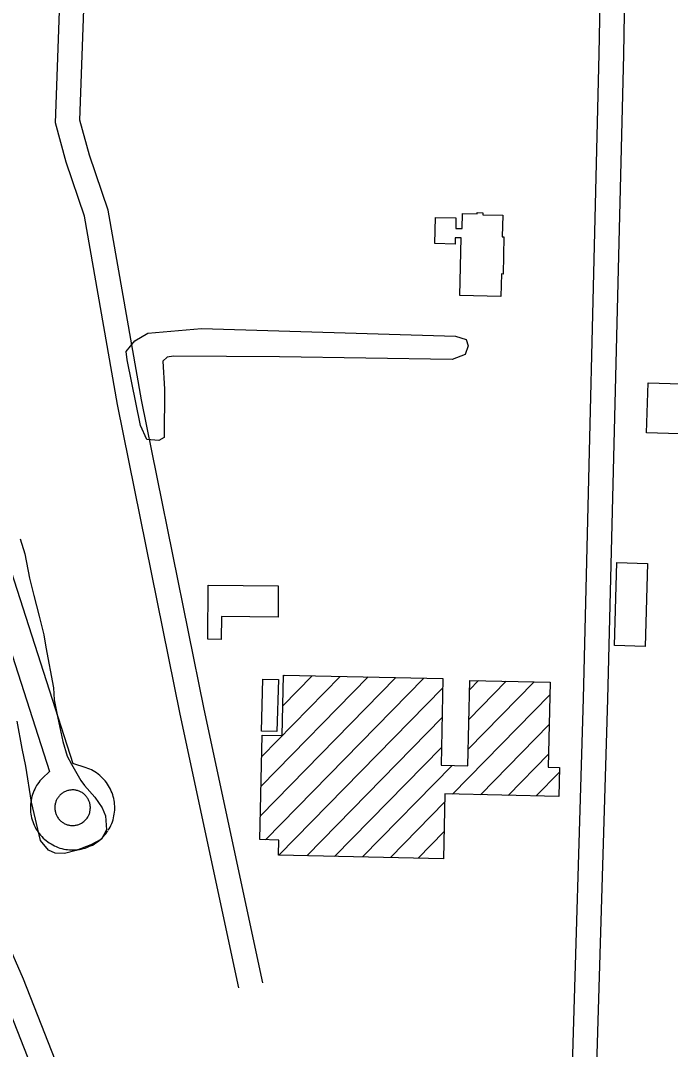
# Model space of a CAD drawing. Extents: x 3625074 to 3663148, y 511451 to 537151.
# Drawn here: x 3650899 to 3651698, y 532025 to 533290 of the extents above; entities that cross this region are included whole.
import ezdxf

# ---------------------------------------------------------------- set-up
doc = ezdxf.new("R2010")
doc.units = 0
for name, color, linetype in [('V-BLDG-OTLN', 7, 'Continuous'), ('V-ROAD-CNTR', 7, 'Continuous'), ('V-SITE-VEGE', 7, 'Continuous')]:
    doc.layers.add(name, color=color, linetype=linetype)

msp = doc.modelspace()

# ---------------------------------------------------------------- linework, layer by layer
at = {"layer": 'V-BLDG-OTLN'}
for p, q in [((3651193.7, 532312.5), (3651360.3, 532482.6)), ((3651194.5, 532349), (3651326.1, 532483.3)), ((3651195.3, 532385.6), (3651291.8, 532484.1)), ((3651199.9, 532283.2), (3651394.6, 532481.8)), ((3651221.2, 532447.7), (3651257.5, 532484.8)), ((3651222, 532484.3), (3651223.2, 532485.5)), ((3651449.2, 532394.7), (3651530.3, 532477.4)), ((3651450, 532431.2), (3651496, 532478.2)), ((3651450.8, 532467.7), (3651461.8, 532478.9)), ((3651216.4, 532264.3), (3651417.9, 532469.8)), ((3651429.9, 532339.3), (3651549.6, 532461.3)), ((3651250.7, 532263.5), (3651417.1, 532433.3)), ((3651464.2, 532338.5), (3651548.8, 532424.8)), ((3651284.9, 532262.8), (3651416.3, 532396.8)), ((3651498.5, 532337.8), (3651548, 532388.3)), ((3651319.2, 532262), (3651429.4, 532374.5)), ((3651532.7, 532337), (3651561.2, 532366)), ((3651353.5, 532261.3), (3651420.2, 532329.3)), ((3651387.8, 532260.5), (3651419.4, 532292.8))]:
    msp.add_line(p, q, dxfattribs=at)
for points in [[(3651489.4, 532951.3), (3651439, 532952.4), (3651440.5, 533023.2), (3651433.3, 533023.4), (3651433.1, 533015.6), (3651408.3, 533016.1), (3651409, 533048.4), (3651434.1, 533047.9), (3651433.8, 533034.7), (3651441.6, 533034.6), (3651442, 533053.2), (3651460.3, 533052.8), (3651460.4, 533054.3), (3651467.3, 533054.1), (3651467.3, 533051.6), (3651491.6, 533051.1), (3651491, 533024.6), (3651493.2, 533024.6), (3651492.2, 532978.7), (3651490, 532978.8)], [(3651670.3, 532844.9), (3651929.2, 532837.4), (3651927.5, 532776.3), (3651775.2, 532780.6), (3651774.7, 532763), (3651749.4, 532763.7), (3651749.9, 532781), (3651668.6, 532783.4)], [(3651669.6, 532622.9), (3651666.7, 532520.9), (3651629.1, 532521.9), (3651632, 532624)], [(3651129.6, 532596.1), (3651215.7, 532595.3), (3651215.3, 532557), (3651145.8, 532557.7), (3651145.6, 532529.6), (3651129, 532529.8)], [(3651418.7, 532259.9), (3651215.9, 532264.3), (3651216.3, 532282.8), (3651193, 532283.3), (3651195.8, 532411.9), (3651220.4, 532411.4), (3651222, 532485.6), (3651418.1, 532481.3), (3651415.8, 532374.8), (3651448.8, 532374), (3651451.1, 532479.1), (3651549.9, 532477), (3651547.6, 532372.3), (3651561.3, 532372), (3651560.5, 532336.4), (3651420.4, 532339.5)], [(3651194.9, 532416.9), (3651196.8, 532480.7), (3651215.9, 532480.1), (3651214, 532416.3)]]:
    msp.add_lwpolyline(points, close=True, dxfattribs=at)
at = {"layer": 'V-ROAD-CNTR'}
for points in [[(3651167.2, 532101), (3651095, 532437.6), (3651017.9, 532818.3), (3650977.2, 533050), (3650954.8, 533116.3), (3650941.5, 533164.6), (3650959.1, 533646.1)], [(3651196.6, 532107.3), (3651124.4, 532443.7), (3651047.4, 532823.9), (3651006.4, 533057.4), (3650983.5, 533125.1), (3650971.7, 533168.1), (3650984.5, 533520.3)], [(3651580.3, 531919.6), (3651576.5, 531978.2), (3651591, 532456.9), (3651610.4, 533249.5), (3651615.3, 533503.3)], [(3651610.3, 531921.6), (3651606.5, 531978.7), (3651621, 532456.1), (3651640.4, 533248.8), (3651642.3, 533349.5)], [(3650839.5, 532759.7), (3650962.8, 532376.9)], [(3650810.9, 532750.5), (3650934.4, 532367.3)], [(3651006.6, 532294.8), (3651007.6, 532296.6), (3651008.8, 532298.7), (3651009.8, 532300.9), (3651010.8, 532303.1), (3651011.7, 532305.4), (3651012.4, 532307.7), (3651013, 532310), (3651013.6, 532312.4), (3651014, 532314.7), (3651014.3, 532317.1), (3651014.5, 532319.5), (3651014.6, 532322), (3651014.6, 532324.4), (3651014.4, 532326.8), (3651014.2, 532329.2), (3651013.8, 532331.6), (3651013.3, 532334), (3651012.7, 532336.3), (3651012, 532338.6), (3651011.2, 532340.9), (3651010.3, 532343.1), (3651009.3, 532345.3), (3651008.2, 532347.5), (3651007, 532349.6), (3651005.7, 532351.6), (3651004.3, 532353.6), (3651002.8, 532355.5), (3651001.2, 532357.3), (3650999.6, 532359.1), (3650997.8, 532360.7), (3650996, 532362.3), (3650994.1, 532363.8), (3650992.2, 532365.3), (3650990.2, 532366.6), (3650988.1, 532367.8), (3650985.9, 532369), (3650983.8, 532370), (3650981.5, 532370.9), (3650979.3, 532371.7), (3650962.8, 532376.9)], [(3650934.4, 532367.3), (3650925.9, 532359.1), (3650924.2, 532357.4), (3650922.6, 532355.5), (3650921.1, 532353.6), (3650919.7, 532351.7), (3650918.4, 532349.7), (3650917.2, 532347.6), (3650916.1, 532345.4), (3650915.1, 532343.2), (3650914.2, 532341), (3650913.4, 532338.7), (3650912.7, 532336.4), (3650912.1, 532334), (3650911.6, 532331.7), (3650911.2, 532329.3), (3650911, 532326.9), (3650910.8, 532324.5), (3650910.8, 532322.1), (3650910.9, 532319.6), (3650911.1, 532317.2), (3650911.4, 532314.8), (3650911.8, 532312.5), (3650912.3, 532310.1), (3650913, 532307.8), (3650913.7, 532305.5), (3650914.5, 532303.2), (3650915.5, 532301), (3650916.6, 532298.8), (3650917.7, 532296.7), (3650919, 532294.6), (3650920.3, 532292.6), (3650921.8, 532290.7), (3650923.3, 532288.8), (3650924.9, 532287), (3650926.6, 532285.3), (3650928.4, 532283.6), (3650930.2, 532282.1), (3650932.1, 532280.6), (3650934.1, 532279.2), (3650936.2, 532278), (3650938.3, 532276.8), (3650940.4, 532275.7), (3650942.6, 532274.7), (3650944.9, 532273.8), (3650947.2, 532273), (3650949.5, 532272.4), (3650951.8, 532271.8), (3650954.2, 532271.4), (3650956.6, 532271), (3650959, 532270.8), (3650961.4, 532270.7), (3650963.9, 532270.7), (3650966.3, 532270.8), (3650968.7, 532271), (3650971.1, 532271.4), (3650973.4, 532271.8), (3650975.8, 532272.4), (3650978.1, 532273), (3650980.4, 532273.8), (3650982.7, 532274.7), (3650984.9, 532275.6), (3650987, 532276.7), (3650989.1, 532277.9), (3650991.2, 532279.2), (3650993.2, 532280.6), (3650995.1, 532282), (3650996.9, 532283.6), (3650998.7, 532285.2), (3651000.4, 532286.9), (3651002, 532288.7), (3651003.6, 532290.6), (3651005, 532292.5), (3651006.2, 532294.3)], [(3650960, 532344.3), (3650958.7, 532344.1), (3650957.7, 532343.9), (3650956.7, 532343.6), (3650955.7, 532343.3), (3650954.8, 532343), (3650953.8, 532342.6), (3650952.9, 532342.1), (3650952, 532341.7), (3650951.1, 532341.2), (3650950.3, 532340.6), (3650949.5, 532340), (3650948.7, 532339.4), (3650947.9, 532338.7), (3650947.2, 532338), (3650946.5, 532337.2), (3650945.8, 532336.5), (3650945.2, 532335.7), (3650944.6, 532334.8), (3650944, 532334), (3650943.5, 532333.1), (3650943, 532332.2), (3650942.6, 532331.3), (3650942.2, 532330.3), (3650941.9, 532329.4), (3650941.6, 532328.4), (3650941.4, 532327.4), (3650941.1, 532326.4), (3650941, 532325.4), (3650940.9, 532324.4), (3650940.8, 532323.4), (3650940.8, 532322.3), (3650940.8, 532321.3), (3650940.9, 532320.3), (3650941.1, 532319.3), (3650941.2, 532318.3), (3650941.5, 532317.3), (3650941.7, 532316.3), (3650942, 532315.4), (3650942.4, 532314.4), (3650942.8, 532313.5), (3650943.2, 532312.5), (3650943.7, 532311.7), (3650944.3, 532310.8), (3650944.8, 532309.9), (3650945.4, 532309.1), (3650946.1, 532308.3), (3650946.8, 532307.6), (3650947.5, 532306.8), (3650948.2, 532306.2), (3650949, 532305.5), (3650949.8, 532304.9), (3650950.6, 532304.3), (3650951.5, 532303.8), (3650952.4, 532303.3), (3650953.3, 532302.8), (3650954.2, 532302.4), (3650955.2, 532302), (3650956.1, 532301.7), (3650957.1, 532301.4), (3650958.1, 532301.2), (3650959.1, 532301), (3650960.1, 532300.8), (3650961.1, 532300.7), (3650962.2, 532300.7), (3650963.2, 532300.7), (3650964.2, 532300.7), (3650965.2, 532300.8), (3650966.2, 532301), (3650967.2, 532301.2), (3650968.2, 532301.4), (3650969.2, 532301.7), (3650970.2, 532302), (3650971.1, 532302.4), (3650972, 532302.8), (3650973, 532303.2), (3650973.8, 532303.7), (3650974.7, 532304.3), (3650975.5, 532304.9), (3650976.4, 532305.5), (3650977.1, 532306.1), (3650977.9, 532306.8), (3650978.6, 532307.5), (3650979.3, 532308.3), (3650979.9, 532309.1), (3650980.5, 532309.9), (3650981.3, 532311)], [(3650980.9, 532310.4), (3650981.6, 532311.6), (3650982.1, 532312.5), (3650982.6, 532313.4), (3650983, 532314.4), (3650983.3, 532315.3), (3650983.7, 532316.3), (3650983.9, 532317.3), (3650984.1, 532318.3), (3650984.3, 532319.3), (3650984.5, 532320.3), (3650984.5, 532321.3), (3650984.6, 532322.3), (3650984.6, 532323.3), (3650984.5, 532324.3), (3650984.4, 532325.4), (3650984.2, 532326.4), (3650984, 532327.4), (3650983.8, 532328.4), (3650983.5, 532329.3), (3650983.2, 532330.3), (3650982.8, 532331.2), (3650982.4, 532332.2), (3650981.9, 532333.1), (3650981.4, 532334), (3650980.8, 532334.8), (3650980.2, 532335.6), (3650979.6, 532336.4), (3650979, 532337.2), (3650978.2, 532338), (3650977.5, 532338.7), (3650976.8, 532339.3), (3650976, 532340), (3650975.1, 532340.6), (3650974.3, 532341.1), (3650973.4, 532341.6), (3650972.5, 532342.1), (3650971.6, 532342.6), (3650970.6, 532343), (3650969.7, 532343.3), (3650968.7, 532343.6), (3650967.7, 532343.9), (3650966.7, 532344.1), (3650965.7, 532344.2), (3650964.7, 532344.4), (3650963.7, 532344.4), (3650962.7, 532344.4), (3650961.7, 532344.4), (3650960.6, 532344.3), (3650959.4, 532344.2)], [(3651067, 531558), (3651020.7, 531701.4), (3650952.9, 531900.9), (3650874.5, 532100.3), (3650853.6, 532148.4), (3650843.2, 532162.8), (3650826.4, 532172.1), (3650809.2, 532187.9), (3650804, 532199.5)], [(3651095.5, 531567.2), (3651049.2, 531710.8), (3650981, 531911.3), (3650902.2, 532111.7), (3650879.8, 532163.4), (3650863.5, 532185.8), (3650843.1, 532197.2), (3650835.4, 532205.2), (3650832.1, 532209.9)]]:
    msp.add_lwpolyline(points, dxfattribs=at)
at = {"layer": 'V-SITE-VEGE'}
msp.add_lwpolyline([(3651429.4, 532873.5), (3651217.2, 532876.8), (3651086.7, 532877.9), (3651078.8, 532876.7), (3651073.5, 532871.5), (3651075.8, 532837.2), (3651075.2, 532777.9), (3651068.6, 532774), (3651054.1, 532775.4), (3651046.4, 532792.6), (3651030, 532873.2), (3651028.7, 532883.7), (3651039.4, 532896.8), (3651055.3, 532905.9), (3651121.3, 532911.9), (3651433.6, 532902.5), (3651446.8, 532898.4), (3651449.3, 532890.5), (3651445.3, 532880)], close=True, dxfattribs=at)
msp.add_lwpolyline([(3650898.3, 532653.3), (3650903.8, 532634.7), (3650909.8, 532604.9), (3650915.1, 532583.3), (3650921.8, 532558), (3650927.3, 532535.2), (3650929.6, 532520), (3650939.1, 532470), (3650940.2, 532455.2), (3650944.6, 532432.6), (3650950.9, 532404.1), (3650956, 532386.1), (3650961.3, 532376), (3650968, 532364.8), (3650972.8, 532356.1), (3650977.3, 532349.7), (3650990, 532335.4), (3650999, 532322.6), (3651003.1, 532312.5), (3651004.6, 532295.2), (3650998.3, 532284), (3650985.3, 532277.1), (3650967.1, 532270), (3650952.6, 532266.1), (3650941.1, 532266.8), (3650932.9, 532270.3), (3650923.2, 532282.2), (3650912, 532329.4), (3650905.4, 532373.7), (3650900.6, 532395.3), (3650894.7, 532429)], dxfattribs=at)

doc.saveas('drawing.dxf')
